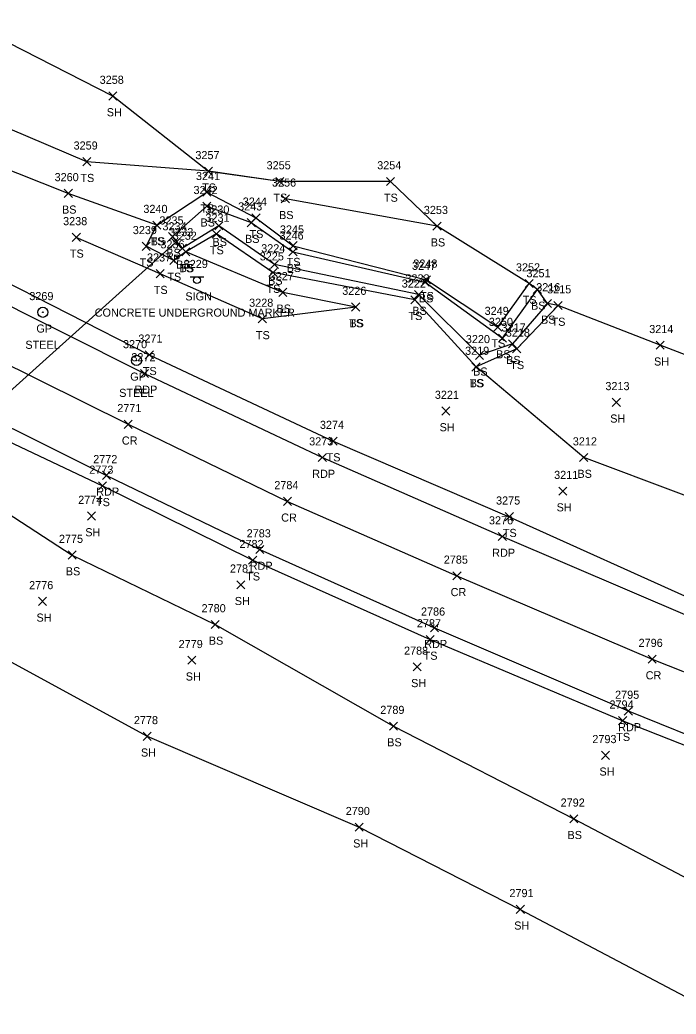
# Model space of a CAD drawing. Extents: x 1599569 to 1610055, y 642560 to 647860.
# Drawn here: x 1599776.3 to 1599938, y 647610 to 647855.1 of the extents above; entities that cross this region are included whole.
import ezdxf

# ---------------------------------------------------------------- set-up
doc = ezdxf.new("R2010")
doc.units = 0
for name, color, linetype in [('D_A', 7, 'Continuous'), ('D_I', 7, 'Continuous'), ('D_TIC', 7, 'Continuous'), ('DCP', 7, 'Continuous'), ('L_A', 7, 'Continuous'), ('L_I', 7, 'Continuous'), ('L_TIC', 7, 'Continuous'), ('LELB', 7, 'Continuous'), ('LSOGP', 7, 'Continuous'), ('P_A', 7, 'Continuous'), ('P_I', 7, 'Continuous'), ('P_TIC', 7, 'Continuous'), ('PET', 7, 'Continuous'), ('PRC', 7, 'Continuous'), ('R_A', 7, 'Continuous'), ('R_C', 7, 'Continuous'), ('R_I', 7, 'Continuous'), ('RGP', 7, 'Continuous'), ('S_A', 7, 'Continuous'), ('S_C', 7, 'Continuous'), ('S_I', 7, 'Continuous'), ('SSGN', 7, 'Continuous')]:
    doc.layers.add(name, color=color, linetype=linetype)

msp = doc.modelspace()

# ---------------------------------------------------------------- linework, layer by layer
at = {"layer": 'D_TIC'}
for points in [[(1599813.69, 647799.27), (1599815.69, 647801.27)], [(1599815.69, 647799.27), (1599813.69, 647801.27)]]:
    msp.add_lwpolyline(points, dxfattribs=at)
at = {"layer": 'DCP'}
msp.add_lwpolyline([(1599740.96, 647734.04), (1599814.69, 647800.27)], dxfattribs=at)
at = {"layer": 'L_TIC'}
for points in [[(1599798.22, 647835.38), (1599800.22, 647837.38)], [(1599800.22, 647835.38), (1599798.22, 647837.38)], [(1599791.8, 647819.18), (1599793.8, 647821.18)], [(1599793.8, 647819.18), (1599791.8, 647821.18)], [(1599821.81, 647816.81), (1599823.81, 647818.81)], [(1599823.81, 647816.81), (1599821.81, 647818.81)], [(1599839.36, 647814.31), (1599841.36, 647816.31)], [(1599841.36, 647814.31), (1599839.36, 647816.31)], [(1599866.62, 647814.31), (1599868.62, 647816.31)], [(1599868.62, 647814.31), (1599866.62, 647816.31)], [(1599787.24, 647811.38), (1599789.24, 647813.38)], [(1599789.24, 647811.38), (1599787.24, 647813.38)], [(1599821.39, 647811.66), (1599823.39, 647813.66)], [(1599823.39, 647811.66), (1599821.39, 647813.66)], [(1599840.73, 647810.04), (1599842.73, 647812.04)], [(1599842.73, 647810.04), (1599840.73, 647812.04)], [(1599821.35, 647808.2), (1599823.35, 647810.2)], [(1599823.35, 647808.2), (1599821.35, 647810.2)], [(1599809.07, 647803.55), (1599811.07, 647805.55)], [(1599811.07, 647803.55), (1599809.07, 647805.55)], [(1599809.07, 647803.55), (1599811.07, 647805.55)], [(1599811.07, 647803.55), (1599809.07, 647805.55)], [(1599824.33, 647803.4), (1599826.33, 647805.4)], [(1599826.33, 647803.4), (1599824.33, 647805.4)], [(1599832.34, 647804.16), (1599834.34, 647806.16)], [(1599834.34, 647804.16), (1599832.34, 647806.16)], [(1599833.48, 647805.35), (1599835.48, 647807.35)], [(1599835.48, 647805.35), (1599833.48, 647807.35)], [(1599823.72, 647801.36), (1599825.72, 647803.36)], [(1599825.72, 647801.36), (1599823.72, 647803.36)], [(1599878.11, 647803.29), (1599880.11, 647805.29)], [(1599880.11, 647803.29), (1599878.11, 647805.29)], [(1599789.21, 647800.53), (1599791.21, 647802.53)], [(1599791.21, 647800.53), (1599789.21, 647802.53)], [(1599812.95, 647800.71), (1599814.95, 647802.71)], [(1599814.95, 647800.71), (1599812.95, 647802.71)], [(1599842.64, 647798.48), (1599844.64, 647800.48)], [(1599844.64, 647798.48), (1599842.64, 647800.48)], [(1599806.4, 647798.33), (1599808.4, 647800.33)], [(1599808.4, 647798.33), (1599806.4, 647800.33)], [(1599815.35, 647797.83), (1599817.35, 647799.83)], [(1599817.35, 647797.83), (1599815.35, 647799.83)], [(1599816.22, 647796.94), (1599818.22, 647798.94)], [(1599818.22, 647796.94), (1599816.22, 647798.94)], [(1599816.22, 647796.94), (1599818.22, 647798.94)], [(1599818.22, 647796.94), (1599816.22, 647798.94)], [(1599842.6, 647796.99), (1599844.6, 647798.99)], [(1599844.6, 647796.99), (1599842.6, 647798.99)], [(1599813.24, 647794.82), (1599815.24, 647796.82)], [(1599815.24, 647794.82), (1599813.24, 647796.82)], [(1599838.03, 647793.84), (1599840.03, 647795.84)], [(1599840.03, 647793.84), (1599838.03, 647795.84)], [(1599809.89, 647791.58), (1599811.89, 647793.58)], [(1599811.89, 647791.58), (1599809.89, 647793.58)], [(1599837.67, 647791.85), (1599839.67, 647793.85)], [(1599839.67, 647791.85), (1599837.67, 647793.85)], [(1599875.19, 647789.51), (1599877.19, 647791.51)], [(1599877.19, 647789.51), (1599875.19, 647791.51)], [(1599875.51, 647790.07), (1599877.51, 647792.07)], [(1599877.51, 647790.07), (1599875.51, 647792.07)], [(1599900.81, 647789.14), (1599902.81, 647791.14)], [(1599902.81, 647789.14), (1599900.81, 647791.14)], [(1599840.11, 647786.97), (1599842.11, 647788.97)], [(1599842.11, 647786.97), (1599840.11, 647788.97)], [(1599873.57, 647786.42), (1599875.57, 647788.42)], [(1599875.57, 647786.42), (1599873.57, 647788.42)], [(1599902.83, 647787.69), (1599904.83, 647789.69)], [(1599904.83, 647787.69), (1599902.83, 647789.69)], [(1599872.66, 647785.15), (1599874.66, 647787.15)], [(1599874.66, 647785.15), (1599872.66, 647787.15)], [(1599905.29, 647784.24), (1599907.29, 647786.24)], [(1599907.29, 647784.24), (1599905.29, 647786.24)], [(1599858.06, 647783.36), (1599860.06, 647785.36)], [(1599860.06, 647783.36), (1599858.06, 647785.36)], [(1599858.06, 647783.36), (1599860.06, 647785.36)], [(1599860.06, 647783.36), (1599858.06, 647785.36)], [(1599907.92, 647783.72), (1599909.92, 647785.72)], [(1599909.92, 647783.72), (1599907.92, 647785.72)], [(1599835.06, 647780.42), (1599837.06, 647782.42)], [(1599837.06, 647780.42), (1599835.06, 647782.42)], [(1599893.09, 647778.41), (1599895.09, 647780.41)], [(1599895.09, 647778.41), (1599893.09, 647780.41)], [(1599894.22, 647775.7), (1599896.22, 647777.7)], [(1599896.22, 647775.7), (1599894.22, 647777.7)], [(1599896.69, 647774.3), (1599898.69, 647776.3)], [(1599898.69, 647774.3), (1599896.69, 647776.3)], [(1599807.19, 647771.58), (1599809.19, 647773.58)], [(1599809.19, 647771.58), (1599807.19, 647773.58)], [(1599897.74, 647773.05), (1599899.74, 647775.05)], [(1599899.74, 647773.05), (1599897.74, 647775.05)], [(1599933.09, 647773.93), (1599935.09, 647775.93)], [(1599935.09, 647773.93), (1599933.09, 647775.93)], [(1599888.55, 647771.45), (1599890.55, 647773.45)], [(1599890.55, 647771.45), (1599888.55, 647773.45)], [(1599887.72, 647768.57), (1599889.72, 647770.57)], [(1599889.72, 647768.57), (1599887.72, 647770.57)], [(1599887.72, 647768.57), (1599889.72, 647770.57)], [(1599889.72, 647768.57), (1599887.72, 647770.57)], [(1599922.29, 647759.86), (1599924.29, 647761.86)], [(1599924.29, 647759.86), (1599922.29, 647761.86)], [(1599880.25, 647757.72), (1599882.25, 647759.72)], [(1599882.25, 647757.72), (1599880.25, 647759.72)], [(1599852.49, 647750.31), (1599854.49, 647752.31)], [(1599854.49, 647750.31), (1599852.49, 647752.31)], [(1599914.25, 647746.24), (1599916.25, 647748.24)], [(1599916.25, 647746.24), (1599914.25, 647748.24)], [(1599795.65, 647739.26), (1599797.65, 647741.26)], [(1599797.65, 647739.26), (1599795.65, 647741.26)], [(1599909.09, 647737.97), (1599911.09, 647739.97)], [(1599911.09, 647737.97), (1599909.09, 647739.97)], [(1599792.93, 647731.83), (1599794.93, 647733.83)], [(1599794.93, 647731.83), (1599792.93, 647733.83)], [(1599895.91, 647731.66), (1599897.91, 647733.66)], [(1599897.91, 647731.66), (1599895.91, 647733.66)], [(1599788.18, 647722.21), (1599790.18, 647724.21)], [(1599790.18, 647722.21), (1599788.18, 647724.21)], [(1599832.67, 647720.94), (1599834.67, 647722.94)], [(1599834.67, 647720.94), (1599832.67, 647722.94)], [(1599829.77, 647714.88), (1599831.77, 647716.88)], [(1599831.77, 647714.88), (1599829.77, 647716.88)], [(1599780.9, 647710.79), (1599782.9, 647712.79)], [(1599782.9, 647710.79), (1599780.9, 647712.79)], [(1599823.42, 647705.1), (1599825.42, 647707.1)], [(1599825.42, 647705.1), (1599823.42, 647707.1)], [(1599876.39, 647701.39), (1599878.39, 647703.39)], [(1599878.39, 647701.39), (1599876.39, 647703.39)], [(1599817.69, 647696.27), (1599819.69, 647698.27)], [(1599819.69, 647696.27), (1599817.69, 647698.27)], [(1599873.23, 647694.64), (1599875.23, 647696.64)], [(1599875.23, 647694.64), (1599873.23, 647696.64)], [(1599923.86, 647681.37), (1599925.86, 647683.37)], [(1599925.86, 647681.37), (1599923.86, 647683.37)], [(1599867.39, 647680.04), (1599869.39, 647682.04)], [(1599869.39, 647680.04), (1599867.39, 647682.04)], [(1599806.65, 647677.52), (1599808.65, 647679.52)], [(1599808.65, 647677.52), (1599806.65, 647679.52)], [(1599919.64, 647672.84), (1599921.64, 647674.84)], [(1599921.64, 647672.84), (1599919.64, 647674.84)], [(1599911.82, 647657.19), (1599913.82, 647659.19)], [(1599913.82, 647657.19), (1599911.82, 647659.19)], [(1599858.94, 647655.11), (1599860.94, 647657.11)], [(1599860.94, 647655.11), (1599858.94, 647657.11)], [(1599898.63, 647634.87), (1599900.63, 647636.87)], [(1599900.63, 647634.87), (1599898.63, 647636.87)]]:
    msp.add_lwpolyline(points, dxfattribs=at)
at = {"layer": 'LELB'}
for points in [[(1599867.62, 647815.31), (1599840.36, 647815.31), (1599822.81, 647817.81), (1599792.8, 647820.18), (1599749.34, 647838.65)], [(1599810.07, 647804.55), (1599788.24, 647812.38), (1599744.53, 647829.66)], [(1599728.81, 647812.31), (1599768.15, 647792.96), (1599808.19, 647772.58), (1599853.49, 647751.31), (1599896.91, 647732.66), (1599944.27, 647711.3), (1599995.07, 647690.25), (1600038.53, 647673.11), (1600069.53, 647660.63), (1600111.66, 647644.91), (1600147.02, 647631.01), (1600185.01, 647616.1), (1600232.31, 647597.96), (1600265.15, 647585.19), (1600308.36, 647569.24), (1600357.09, 647550.14)], [(1599908.92, 647784.72), (1599898.74, 647774.05), (1599888.72, 647769.57), (1599873.66, 647786.15), (1599838.67, 647792.85), (1599824.72, 647802.36), (1599817.22, 647797.94), (1599814.24, 647795.82), (1599807.4, 647799.33), (1599810.07, 647804.55), (1599822.39, 647812.66), (1599834.48, 647806.35), (1599843.64, 647799.48), (1599876.51, 647791.07), (1599894.09, 647779.41), (1599901.81, 647790.14)], [(1599879.11, 647804.29), (1599841.73, 647811.04)], [(1599906.29, 647785.24), (1599897.69, 647775.3), (1599889.55, 647772.45), (1599874.57, 647787.42), (1599839.03, 647794.84), (1599825.33, 647804.4), (1599816.35, 647798.83), (1599813.95, 647801.71), (1599822.35, 647809.2), (1599833.34, 647805.16), (1599843.6, 647797.99), (1599876.19, 647790.51), (1599895.22, 647776.7), (1599903.83, 647788.69)], [(1599859.06, 647784.36), (1599836.06, 647781.42), (1599810.89, 647792.58), (1599790.21, 647801.53)], [(1599859.06, 647784.36), (1599841.11, 647787.97), (1599817.22, 647797.94)], [(1599711.35, 647783.57), (1599749.63, 647762.55), (1599796.65, 647740.26), (1599833.67, 647721.94), (1599877.39, 647702.39), (1599924.86, 647682.37), (1599972.59, 647663.51), (1600011.34, 647647.51), (1600055.84, 647629.73), (1600100.47, 647612.9)], [(1600537.7, 647496.6), (1600505.24, 647508.6), (1600447.9, 647537.54), (1600397.69, 647561.15), (1600358.68, 647578.46), (1600320.54, 647596.22), (1600277.06, 647612.23), (1600242.57, 647623.27), (1600200.08, 647639.28), (1600158.58, 647653.74), (1600122.27, 647670.33), (1600079.68, 647685.7), (1600046.48, 647697.09), (1600008.61, 647711.28), (1599963.43, 647729.15), (1599915.25, 647747.24), (1599888.72, 647769.57)], [(1599697.61, 647759.98), (1599722.1, 647751.43), (1599744.36, 647752.34), (1599789.18, 647723.21), (1599824.42, 647706.1), (1599868.39, 647681.04), (1599912.82, 647658.19), (1599958.42, 647634.17), (1599997.43, 647618.28), (1600043.89, 647603.78), (1600086.31, 647587.76), (1600138.43, 647576.08), (1600182.57, 647557.27), (1600228.03, 647536.75), (1600266.38, 647516.33), (1600313.23, 647498.51), (1600354.12, 647480.34), (1600399.45, 647460.99), (1600449.42, 647451.6), (1600497.01, 647440.19)]]:
    msp.add_lwpolyline(points, dxfattribs=at)
at = {"layer": 'LSOGP'}
for points in [[(1600090.44, 647707.15), (1600057.63, 647725.77), (1600016.76, 647738.88), (1599978.26, 647757.91), (1599934.1, 647774.93), (1599908.93, 647784.71), (1599906.3, 647785.24), (1599903.84, 647788.69), (1599901.82, 647790.13), (1599879.12, 647804.29), (1599867.62, 647815.31), (1599840.36, 647815.31), (1599822.82, 647817.8), (1599799.23, 647836.38), (1599762.33, 647855.15)], [(1599772.28, 647697.88), (1599807.65, 647678.52), (1599859.94, 647656.11), (1599899.63, 647635.86), (1599944.78, 647612.01), (1599984.59, 647593.82), (1600029.23, 647577.1), (1600070.65, 647558.33), (1600121.43, 647538.97)]]:
    msp.add_lwpolyline(points, dxfattribs=at)
at = {"layer": 'P_TIC'}
for points in [[(1599806.03, 647766.98), (1599808.03, 647768.98)], [(1599808.03, 647766.98), (1599806.03, 647768.98)], [(1599801.99, 647754.44), (1599803.99, 647756.44)], [(1599803.99, 647754.44), (1599801.99, 647756.44)], [(1599849.85, 647746.24), (1599851.85, 647748.24)], [(1599851.85, 647746.24), (1599849.85, 647748.24)], [(1599796.63, 647741.86), (1599798.63, 647743.86)], [(1599798.63, 647741.86), (1599796.63, 647743.86)], [(1599841.26, 647735.45), (1599843.26, 647737.45)], [(1599843.26, 647735.45), (1599841.26, 647737.45)], [(1599894.21, 647726.77), (1599896.21, 647728.77)], [(1599896.21, 647726.77), (1599894.21, 647728.77)], [(1599834.45, 647723.57), (1599836.45, 647725.57)], [(1599836.45, 647723.57), (1599834.45, 647725.57)], [(1599883.02, 647717.08), (1599885.02, 647719.08)], [(1599885.02, 647717.08), (1599883.02, 647719.08)], [(1599877.46, 647704.28), (1599879.46, 647706.28)], [(1599879.46, 647704.28), (1599877.46, 647706.28)], [(1599931.1, 647696.56), (1599933.1, 647698.56)], [(1599933.1, 647696.56), (1599931.1, 647698.56)], [(1599925.24, 647683.77), (1599927.24, 647685.77)], [(1599927.24, 647683.77), (1599925.24, 647685.77)]]:
    msp.add_lwpolyline(points, dxfattribs=at)
at = {"layer": 'PET'}
for points in [[(1599726.38, 647809.62), (1599765.17, 647788.95), (1599807.03, 647767.98), (1599850.85, 647747.24), (1599895.21, 647727.77), (1599941.94, 647707.82), (1599994.49, 647686.81), (1600037.05, 647669.82), (1600068.7, 647657.7), (1600109.97, 647641.43), (1600146.07, 647627.29), (1600183.44, 647612.79), (1600231.32, 647594.52), (1600263.07, 647581.81), (1600307.68, 647564.32), (1600354.99, 647546.03)], [(1599712.97, 647786.38), (1599751.28, 647765.92), (1599797.63, 647742.86), (1599835.45, 647724.57), (1599878.46, 647705.28), (1599926.24, 647684.77), (1599973.4, 647665.7), (1600012.45, 647650.07), (1600057, 647632.55), (1600100.87, 647615.07)]]:
    msp.add_lwpolyline(points, dxfattribs=at)
at = {"layer": 'PRC'}
msp.add_lwpolyline([(1599719.21, 647798.05), (1599758.87, 647777.36), (1599802.99, 647755.44), (1599842.26, 647736.45), (1599884.02, 647718.08), (1599932.1, 647697.56), (1599978.21, 647679.31), (1600018.18, 647663.4), (1600061.65, 647646.14), (1600106.08, 647628.64)], dxfattribs=at)
at = {"layer": 'RGP'}
for p, q in [((1599781.94, 647783.05), (1599781.94, 647783.05)), ((1599805.05, 647771.2), (1599805.05, 647771.2))]:
    msp.add_line(p, q, dxfattribs=at)
for centre, radius in [((1599781.94, 647783.05), 1.25), ((1599781.94, 647783.05), 0.0833), ((1599805.05, 647771.2), 1.25), ((1599805.05, 647771.2), 0.0833)]:
    msp.add_circle(centre, radius, dxfattribs=at)
at = {"layer": 'SSGN'}
for p, q in [((1599818.3, 647791.84), (1599821.63, 647791.84)), ((1599819.94, 647791), (1599819.94, 647791))]:
    msp.add_line(p, q, dxfattribs=at)
msp.add_circle((1599819.94, 647791), 0.833, dxfattribs=at)

# ---------------------------------------------------------------- texts
at = {"layer": 'D_A'}
msp.add_text('P', height=2, dxfattribs=at).set_placement((1599814.07, 647795.27))
at = {"layer": 'D_I'}
msp.add_text('3234', height=2, dxfattribs=at).set_placement((1599811.43, 647803.27))
at = {"layer": 'L_A'}
for s, p in [('SH', (1599797.71, 647831.38)), ('TS', (1599791.21, 647815.18)), ('TS', (1599821.22, 647812.81)), ('TS', (1599838.77, 647810.31)), ('TS', (1599866.02, 647810.31)), ('BS', (1599786.68, 647807.38)), ('TS', (1599820.8, 647807.66)), ('BS', (1599840.17, 647806.04)), ('BS', (1599820.79, 647804.2)), ('TS', (1599832.89, 647801.35)), ('TS', (1599808.48, 647799.55)), ('BS', (1599808.52, 647799.55)), ('BS', (1599823.77, 647799.4)), ('BS', (1599831.78, 647800.16)), ('BS', (1599877.55, 647799.29)), ('TS', (1599788.62, 647796.53)), ('BS', (1599812.39, 647796.71)), ('TS', (1599823.13, 647797.36)), ('TS', (1599805.81, 647794.33)), ('BS', (1599814.79, 647793.83)), ('TS', (1599842.05, 647794.48)), ('TS', (1599815.63, 647792.94)), ('BS', (1599815.66, 647792.94)), ('BS', (1599842.04, 647792.99)), ('TS', (1599812.65, 647790.82)), ('BS', (1599837.47, 647789.84)), ('TS', (1599809.3, 647787.58)), ('TS', (1599837.08, 647787.85)), ('BS', (1599874.63, 647785.51)), ('TS', (1599874.92, 647786.07)), ('TS', (1599900.22, 647785.14)), ('BS', (1599839.55, 647782.97)), ('BS', (1599873.01, 647782.42)), ('BS', (1599902.27, 647783.69)), ('TS', (1599857.47, 647779.36)), ('BS', (1599857.5, 647779.36)), ('TS', (1599872.07, 647781.15)), ('BS', (1599904.73, 647780.24)), ('TS', (1599907.33, 647779.72)), ('TS', (1599834.47, 647776.42)), ('TS', (1599892.5, 647774.41)), ('BS', (1599893.66, 647771.7)), ('BS', (1599896.13, 647770.3)), ('TS', (1599897.15, 647769.05)), ('SH', (1599932.58, 647769.93)), ('TS', (1599806.6, 647767.58)), ('BS', (1599887.99, 647767.45)), ('TS', (1599887.13, 647764.57)), ('BS', (1599887.16, 647764.57)), ('SH', (1599921.78, 647755.86)), ('SH', (1599879.74, 647753.72)), ('TS', (1599851.9, 647746.31)), ('BS', (1599913.7, 647742.24)), ('TS', (1599795.06, 647735.26)), ('SH', (1599908.58, 647733.97)), ('SH', (1599792.42, 647727.83)), ('TS', (1599895.32, 647727.66)), ('BS', (1599787.62, 647718.21)), ('TS', (1599832.08, 647716.94)), ('SH', (1599829.26, 647710.88)), ('SH', (1599780.39, 647706.79)), ('BS', (1599822.86, 647701.1)), ('TS', (1599875.8, 647697.39)), ('SH', (1599817.18, 647692.27)), ('SH', (1599872.72, 647690.64)), ('BS', (1599866.83, 647676.04)), ('TS', (1599923.27, 647677.37)), ('SH', (1599806.14, 647673.52)), ('SH', (1599919.13, 647668.84)), ('BS', (1599911.26, 647653.19)), ('SH', (1599858.43, 647651.11)), ('SH', (1599898.12, 647630.87))]:
    msp.add_text(s, height=2, dxfattribs=at).set_placement(p)
at = {"layer": 'L_I'}
for s, p in [('3258', (1599795.96, 647839.38)), ('3259', (1599789.53, 647823.18)), ('3257', (1599819.55, 647820.81)), ('3255', (1599837.1, 647818.31)), ('3254', (1599864.36, 647818.31)), ('3241', (1599819.69, 647815.66)), ('3260', (1599784.85, 647815.38)), ('3256', (1599838.42, 647814.04)), ('3242', (1599819.09, 647812.2)), ('3244', (1599831.22, 647809.35)), ('3240', (1599806.73, 647807.55)), ('3240', (1599806.73, 647807.55)), ('3230', (1599821.98, 647807.4)), ('3243', (1599830.08, 647808.16)), ('3253', (1599875.85, 647807.29)), ('3238', (1599786.95, 647804.53)), ('3235', (1599810.69, 647804.71)), ('3231', (1599822.03, 647805.36)), ('3239', (1599804.13, 647802.33)), ('3233', (1599813.09, 647801.83)), ('3232', (1599813.96, 647800.94)), ('3232', (1599813.96, 647800.94)), ('3246', (1599840.28, 647800.99)), ('3245', (1599840.38, 647802.48)), ('3236', (1599810.93, 647798.82)), ('3224', (1599835.77, 647797.84)), ('3237', (1599807.63, 647795.58)), ('3225', (1599835.41, 647795.85)), ('3248', (1599873.25, 647794.07)), ('3247', (1599872.93, 647793.51)), ('3252', (1599898.55, 647793.14)), ('3251', (1599901.14, 647791.69)), ('3227', (1599837.85, 647790.97)), ('3222', (1599870.4, 647789.15)), ('3223', (1599871.31, 647790.42)), ('3226', (1599855.74, 647787.36)), ('3226', (1599855.74, 647787.36)), ('3216', (1599903.54, 647788.24)), ('3215', (1599906.23, 647787.72)), ('3228', (1599832.8, 647784.42)), ('3249', (1599890.83, 647782.41)), ('3250', (1599891.87, 647779.7)), ('3217', (1599895, 647778.3)), ('3218', (1599896.05, 647777.05)), ('3214', (1599931.4, 647777.93)), ('3271', (1599805.5, 647775.58)), ('3220', (1599886.2, 647775.45)), ('3219', (1599886.02, 647772.57)), ('3219', (1599886.02, 647772.57)), ('3221', (1599878.56, 647761.72)), ('3213', (1599920.6, 647763.86)), ('3274', (1599850.24, 647754.31)), ('3212', (1599912.56, 647750.24)), ('2773', (1599793.39, 647743.26)), ('3211', (1599907.96, 647741.97)), ('2774', (1599790.67, 647735.83)), ('3275', (1599893.65, 647735.66)), ('2775', (1599785.92, 647726.21)), ('2782', (1599830.41, 647724.94)), ('2781', (1599828.07, 647718.88)), ('2776', (1599778.58, 647714.79)), ('2780', (1599821.08, 647709.1)), ('2787', (1599874.13, 647705.39)), ('2779', (1599815.42, 647700.27)), ('2788', (1599870.97, 647698.64)), ('2789', (1599865.12, 647684.04)), ('2794', (1599921.6, 647685.37)), ('2778', (1599804.39, 647681.52)), ('2793', (1599917.38, 647676.84)), ('2792', (1599909.56, 647661.19)), ('2790', (1599856.6, 647659.11)), ('2791', (1599896.94, 647638.87))]:
    msp.add_text(s, height=2, dxfattribs=at).set_placement(p)
at = {"layer": 'P_A'}
for s, p in [('RDP', (1599804.52, 647762.98)), ('CR', (1599801.43, 647750.44)), ('RDP', (1599848.34, 647742.24)), ('RDP', (1599795.12, 647737.86)), ('CR', (1599840.69, 647731.45)), ('RDP', (1599892.7, 647722.77)), ('RDP', (1599832.94, 647719.57)), ('CR', (1599882.45, 647713.08)), ('RDP', (1599875.95, 647700.28)), ('CR', (1599930.53, 647692.56)), ('RDP', (1599923.73, 647679.77))]:
    msp.add_text(s, height=2, dxfattribs=at).set_placement(p)
at = {"layer": 'P_I'}
for s, p in [('3272', (1599803.77, 647770.98)), ('2771', (1599800.3, 647758.44)), ('3273', (1599847.59, 647750.24)), ('2772', (1599794.37, 647745.86)), ('2784', (1599839, 647739.45)), ('3276', (1599891.9, 647730.77)), ('2783', (1599832.19, 647727.57)), ('2785', (1599880.76, 647721.08)), ('2786', (1599875.15, 647708.28)), ('2796', (1599928.78, 647700.56)), ('2795', (1599922.98, 647687.77))]:
    msp.add_text(s, height=2, dxfattribs=at).set_placement(p)
at = {"layer": 'R_A'}
for p in [(1599780.37, 647778.05), (1599803.49, 647766.2)]:
    msp.add_text('GP', height=2, dxfattribs=at).set_placement(p)
at = {"layer": 'R_C'}
for p in [(1599777.65, 647774.05), (1599800.77, 647762.2)]:
    msp.add_text('STEEL', height=2, dxfattribs=at).set_placement(p)
at = {"layer": 'R_I'}
for s, p in [('3269', (1599778.62, 647786.05)), ('3270', (1599801.71, 647774.2))]:
    msp.add_text(s, height=2, dxfattribs=at).set_placement(p)
at = {"layer": 'S_A'}
msp.add_text('SIGN', height=2, dxfattribs=at).set_placement((1599817.08, 647785.98))
at = {"layer": 'S_C'}
msp.add_text('CONCRETE UNDERGROUND MARKER', height=2, dxfattribs=at).set_placement((1599794.74, 647781.98))
at = {"layer": 'S_I'}
msp.add_text('3229', height=2, dxfattribs=at).set_placement((1599816.66, 647793.98))

doc.saveas('drawing.dxf')
